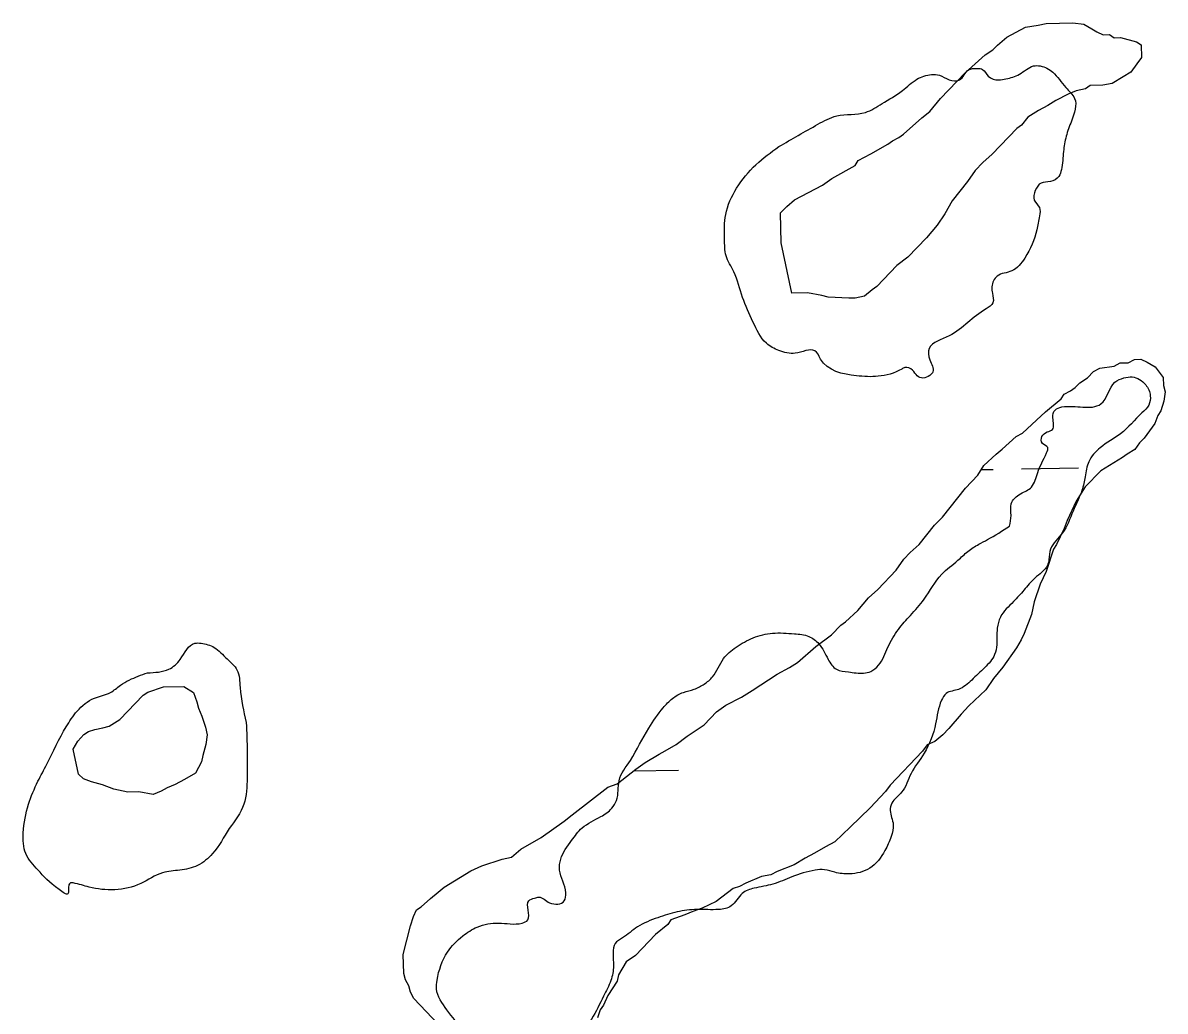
# Model space of a CAD drawing. Extents: x 3887375 to 3925618, y 296674 to 322633.
# Drawn here: x 3913546 to 3914189, y 310790 to 311346 of the extents above; entities that cross this region are included whole.
import ezdxf

# ---------------------------------------------------------------- set-up
doc = ezdxf.new("R2010")
doc.units = 0
doc.layers.add('V-RIVR-EDGE', color=7, linetype='Continuous')
doc.layers.add('V-WETL-SWMP', color=7, linetype='Continuous')

msp = doc.modelspace()

# ---------------------------------------------------------------- linework, layer by layer
at = {"layer": 'V-RIVR-EDGE'}
for points in [[(3913971.24, 311276.85), (3913993.24, 311289.4), (3914003.8, 311294.06), (3914019.92, 311296.07), (3914029.31, 311301.03), (3914040.76, 311308.32), (3914048.98, 311314.75), (3914057.19, 311317.37), (3914061.58, 311317.06), (3914067.14, 311314.41), (3914073, 311314.4), (3914077.99, 311319.95), (3914082.98, 311320.82), (3914085.91, 311320.23), (3914089.12, 311316.41), (3914094.97, 311314.34), (3914099.08, 311314.92), (3914106.7, 311317.54), (3914114.62, 311322.21), (3914118.43, 311322.2), (3914125.46, 311318.66), (3914132.76, 311310.15), (3914137.72, 311303.98), (3914135.93, 311291.1)], [(3914135.93, 311291.1), (3914132.98, 311282.61), (3914131.5, 311274.11), (3914130.3, 311263.86), (3914128.83, 311260.06), (3914124.13, 311257.14), (3914118.86, 311256.27), (3914115.62, 311252.18), (3914115.02, 311246.61), (3914117.94, 311242.5), (3914117.93, 311237.82), (3914116.45, 311229.91), (3914109.67, 311214.1), (3914102.33, 311206.8), (3914094.11, 311203.89), (3914092.06, 311201.26), (3914091.45, 311194.23), (3914091.73, 311188.95), (3914087.92, 311185.45), (3914077.64, 311177.85), (3914067.08, 311170.26), (3914055.93, 311163.26), (3914056.2, 311156.81), (3914057.94, 311150.07), (3914056.18, 311148.02), (3914052.37, 311146.57), (3914049.15, 311147.75), (3914046.52, 311150.98), (3914042.13, 311152.45), (3914040.37, 311151.58), (3914027.17, 311147.51), (3914014.87, 311147.83), (3913994.68, 311157.26), (3913991.46, 311161.95), (3913986.48, 311161.96), (3913980.33, 311160.51), (3913971.25, 311162), (3913964.23, 311166.12), (3913956.64, 311178.15), (3913950.81, 311191.94), (3913945.87, 311206.31), (3913941.5, 311215.4), (3913940.64, 311224.78), (3913941.26, 311238.55), (3913947.45, 311253.47), (3913958.32, 311266.63), (3913971.24, 311276.85)], [(3914101.09, 311063.24), (3914101.98, 311069.09), (3914102, 311075.83), (3914107.29, 311081.39), (3914113.45, 311085.18), (3914116.99, 311093.37), (3914122, 311104.5), (3914122.59, 311107.42), (3914119.66, 311109.78), (3914119.38, 311113.59), (3914122.32, 311116.21), (3914125.25, 311117.67), (3914125.56, 311124.12), (3914126.74, 311128.51), (3914130.56, 311130.26), (3914136.71, 311130.54), (3914142.28, 311130.23), (3914147.84, 311130.22), (3914152.53, 311131.96), (3914160.48, 311144.25), (3914165.46, 311146.58), (3914170.15, 311147.15), (3914177.76, 311142.74), (3914180.38, 311136.58), (3914179.49, 311131.31), (3914175.67, 311126.92), (3914163.63, 311115.23), (3914152.18, 311107.35), (3914145.72, 311099.46), (3914143.64, 311090.97), (3914141.87, 311083.35), (3914136.86, 311071.64), (3914130.97, 311059.35), (3914124.21, 311050.29), (3914123.31, 311044.43), (3914122.43, 311041.21), (3914115.38, 311033.9), (3914109.21, 311027.18), (3914103.33, 311020.75), (3914095.98, 311011.98), (3914094.21, 311005.83), (3914093.9, 311000.55), (3914093.89, 310996.45), (3914092.71, 310990.89), (3914087.12, 310983.58), (3914079.78, 310976.56), (3914072.44, 310971.31), (3914065.41, 310968.98), (3914062.76, 310965.18), (3914059.5, 310952), (3914053.02, 310935.32), (3914045.66, 310923.91), (3914040.36, 310913.38), (3914034.78, 310907.24), (3914033.89, 310903.14), (3914035.63, 310895.22), (3914034.44, 310888.49), (3914030.91, 310880.58), (3914022.39, 310870.64), (3914010.95, 310867.45), (3914002.75, 310868.35), (3913996.89, 310869.83), (3913991.62, 310869.55), (3913978.43, 310865.77), (3913967.87, 310861.7), (3913957.32, 310859.38), (3913950.57, 310856.46), (3913944.4, 310849.45), (3913937.36, 310847.41), (3913925.06, 310847.45), (3913913.92, 310846.01), (3913903.07, 310842.81), (3913891.63, 310837.57), (3913883.12, 310831.43), (3913879.01, 310828.22), (3913877.83, 310822.95), (3913878.1, 310815.63), (3913876.61, 310807.43), (3913872.49, 310798.65), (3913865.72, 310785.77), (3913856.61, 310776.13), (3913846.06, 310772.64), (3913830.82, 310772.09), (3913820.57, 310771.53), (3913807.39, 310773.61), (3913794.22, 310779.8), (3913784.28, 310790.95), (3913778.45, 310802.69), (3913778.76, 310807.67), (3913784.66, 310823.47), (3913793.17, 310832.54), (3913801.39, 310837.5), (3913813.41, 310839.81), (3913826.59, 310839.78), (3913829.82, 310841.53), (3913830.43, 310852.37), (3913833.66, 310853.82), (3913836.01, 310854.4), (3913842.15, 310851.17), (3913850.36, 310852.32), (3913851.25, 310856.71), (3913847.76, 310869.61), (3913848.36, 310875.76), (3913854.54, 310886.29), (3913860.42, 310893.31), (3913870.98, 310899.73), (3913877.15, 310904.4), (3913879.8, 310908.79), (3913881.29, 310919.92), (3913887.76, 310931.33)], [(3913887.76, 310931.33), (3913898.06, 310949.47), (3913906, 310960.88), (3913911.29, 310966.14), (3913917.45, 310969.64), (3913923.61, 310971.38), (3913929.18, 310974.3), (3913933.88, 310978.39), (3913940.06, 310988.63), (3913947.1, 310995.06), (3913956.78, 311000.31), (3913967.63, 311002.92), (3913979.94, 311002.59), (3913988.14, 311001.11), (3913993.69, 310996.99), (3913998.95, 310988.19), (3914003.62, 310982.61), (3914010.35, 310981.13), (3914014.75, 310980.53), (3914022.95, 310981.39), (3914027.36, 310984.9), (3914032.66, 310995.14), (3914038.54, 311005.09), (3914045.3, 311012.98), (3914052.94, 311022.04), (3914062.94, 311036.08), (3914072.04, 311043.97), (3914077.62, 311048.94), (3914083.78, 311053.02), (3914088.77, 311055.65), (3914101.09, 311063.24)], [(3913615.7, 310980.64), (3913627.71, 310982.66), (3913634.17, 310988.21), (3913642.4, 310997.28), (3913645.92, 310997.27), (3913653.23, 310994.91), (3913660.54, 310988.44), (3913666.09, 310982.27), (3913667.83, 310972.31), (3913671.3, 310952.67)], [(3913671.3, 310952.67), (3913671.84, 310936.26), (3913671.8, 310921.61), (3913670.01, 310906.67), (3913661.77, 310892.92), (3913652.36, 310878.88), (3913643.85, 310872.17), (3913633.88, 310869.55), (3913624.21, 310868.11), (3913611.89, 310861.99), (3913597.23, 310858.51), (3913582.88, 310860.01), (3913573.8, 310862.38), (3913572.33, 310862.38), (3913571.45, 310861.21), (3913570.85, 310856.23), (3913565.88, 310858.59), (3913553.89, 310869.75), (3913547.18, 310878.85), (3913545.74, 310890.57), (3913548.71, 310906.68), (3913554.02, 310919.56), (3913559.02, 310929.22), (3913569.92, 310950.28), (3913576.09, 310959.06), (3913585.78, 310966.36), (3913594.87, 310969.56), (3913600.44, 310973.65), (3913605.43, 310976.57), (3913615.7, 310980.64)]]:
    msp.add_spline(points, degree=3, dxfattribs=at)
at = {"layer": 'V-WETL-SWMP'}
for p, q in [((3914085.14, 311095), (3914091.88, 311095.11)), ((3914107.88, 311095.39), (3914139.87, 311095.94)), ((3913889.28, 310925.44), (3913914.76, 310925.87))]:
    msp.add_line(p, q, dxfattribs=at)
for points in [[(3913987.42, 311194.52), (3913978.54, 311194.31), (3913972.54, 311222.61), (3913972.14, 311239.49), (3913975.61, 311243.13), (3913979.97, 311246.79), (3913995.78, 311255.16), (3914001.02, 311258.84), (3914014.18, 311266.26), (3914015.9, 311268.97), (3914022.92, 311272.69), (3914032.57, 311278.25), (3914035.19, 311280.09), (3914038.7, 311281.95), (3914041.33, 311283.79), (3914051.78, 311292.92), (3914056.14, 311296.58), (3914062.19, 311303.83), (3914076.07, 311318.38), (3914087.39, 311328.42), (3914091.77, 311331.19), (3914094.37, 311333.92), (3914099.6, 311338.48), (3914110.13, 311344.07), (3914117.22, 311345.12), (3914121.64, 311346.11), (3914136.74, 311346.47), (3914142.98, 311345.73), (3914147.49, 311343.16), (3914150.19, 311341.45), (3914153.79, 311339.76), (3914157.34, 311339.84), (3914160.05, 311338.13), (3914163.6, 311338.21), (3914172.55, 311335.75), (3914175.26, 311334.04), (3914175.42, 311326.93), (3914172.84, 311323.32), (3914169.39, 311318.79), (3914165.01, 311316.02), (3914158.88, 311312.32), (3914153.57, 311311.31), (3914146.46, 311311.14), (3914143.84, 311309.3), (3914138.53, 311308.29), (3914134.13, 311306.41), (3914127.1, 311302.69), (3914122.72, 311299.92), (3914117.46, 311297.13), (3914111.32, 311293.43), (3914107.87, 311288.9), (3914105.25, 311287.06), (3914091.37, 311272.52), (3914086.14, 311267.95), (3914081.8, 311263.4), (3914077.51, 311257.08), (3914068.87, 311246.21), (3914064.6, 311239), (3914060.3, 311232.67), (3914054.25, 311225.42), (3914043.84, 311214.51), (3914037.73, 311209.92), (3914026.45, 311198.1), (3914023.82, 311196.26), (3914019.47, 311192.61), (3914014.16, 311191.59), (3914010.6, 311191.51), (3913999.03, 311192.13), (3913995.46, 311192.93)], [(3913579.62, 310920.95), (3913576.89, 310923.55), (3913573.9, 310937.71), (3913576.46, 310942.21), (3913579.93, 310945.85), (3913582.55, 310947.69), (3913586.08, 310948.66), (3913590.5, 310949.65), (3913594.04, 310950.62), (3913600.17, 310954.32), (3913613.19, 310967.96), (3913615.81, 310969.8), (3913624.63, 310972.67), (3913636.18, 310972.95), (3913641.59, 310969.52), (3913643.5, 310964.23), (3913644.47, 310960.7), (3913646.35, 310956.3), (3913648.27, 310950.12), (3913649.26, 310945.7), (3913648.5, 310940.35), (3913646.87, 310934.09), (3913646.06, 310930.51), (3913642.66, 310924.21), (3913636.52, 310920.51), (3913631.25, 310917.72), (3913626.85, 310915.84), (3913623.34, 310913.98), (3913618.94, 310912.1), (3913610.9, 310913.69), (3913604.68, 310913.54), (3913596.65, 310915.13), (3913590.37, 310917.65), (3913584.1, 310919.28)]]:
    msp.add_lwpolyline(points, close=True, dxfattribs=at)
for points in [[(3914108.38, 311115.58), (3914116.21, 311122.88), (3914121.44, 311127.44), (3914130.16, 311134.76), (3914131.87, 311137.47), (3914135.38, 311139.33), (3914138, 311141.17), (3914140.61, 311143.89), (3914144.99, 311146.66), (3914148.46, 311150.3), (3914151.97, 311152.16), (3914159.94, 311153.24), (3914163.46, 311155.1), (3914167.9, 311155.2), (3914171.41, 311157.06), (3914174.96, 311157.14), (3914178.56, 311155.45), (3914183.06, 311152.89), (3914187.65, 311146.78), (3914187.75, 311142.33), (3914188.73, 311138.8), (3914187.96, 311133.45), (3914186.31, 311128.08), (3914184.6, 311125.37), (3914182.93, 311120.89), (3914176.89, 311112.74), (3914174.29, 311110.02), (3914171.71, 311106.4), (3914167.33, 311103.63), (3914164.71, 311101.79), (3914152.44, 311094.39), (3914143.76, 311085.3), (3914138.62, 311077.18), (3914133.54, 311066.4), (3914131.87, 311061.91), (3914127.63, 311052.92), (3914125.92, 311050.22), (3914121.77, 311037.67), (3914118.38, 311030.48), (3914115.06, 311020.63), (3914113.45, 311013.48), (3914109.25, 311002.71), (3914107.56, 310999.12), (3914105, 310994.61), (3914097.25, 310983.77), (3914092.07, 310977.42), (3914087.77, 310971.1), (3914078.21, 310961.99), (3914073.87, 310957.44), (3914066.95, 310949.28), (3914063.48, 310945.64), (3914059.12, 310941.98), (3914054.72, 310940.1), (3914052.14, 310936.49), (3914033.92, 310917.39), (3914031.34, 310913.78), (3914022.67, 310904.68), (3914011.37, 310893.75), (3914002.67, 310885.55), (3913997.4, 310882.76), (3913991.27, 310879.06), (3913986, 310876.27), (3913979.87, 310872.57), (3913970.18, 310868.79), (3913966.66, 310866.92), (3913961.35, 310865.91), (3913952.55, 310862.15), (3913949.04, 310860.29), (3913945.51, 310859.32), (3913935.9, 310851.98), (3913927.99, 310848.24), (3913922.7, 310846.34), (3913918.3, 310844.46), (3913910.37, 310841.6), (3913908.66, 310838.9), (3913901.67, 310833.4), (3913890.4, 310821.58), (3913885.15, 310817.9), (3913880.87, 310810.69), (3913880.07, 310807.11), (3913874.93, 310798.99), (3913872.39, 310793.6), (3913870.67, 310790.9), (3913869, 310786.41)], [(3913765.63, 310797.32), (3913763.77, 310800.83), (3913762.8, 310804.36), (3913760.94, 310807.88), (3913759.97, 310811.41), (3913759.72, 310822.07), (3913763.79, 310838.16), (3913765.44, 310843.54), (3913767.13, 310847.13), (3913769.75, 310848.97), (3913774.98, 310853.54), (3913779.34, 310857.2), (3913782.83, 310859.94), (3913797.72, 310869.18), (3913803.88, 310871.99), (3913815.35, 310875.82), (3913820.66, 310876.83), (3913825.88, 310881.4), (3913837.29, 310887.89), (3913850.4, 310897.09), (3913854.76, 310900.74), (3913874.84, 310916.33), (3913880.13, 310918.23), (3913890.6, 310926.47), (3913895.85, 310930.15), (3913903.74, 310934.78), (3913907.25, 310936.64), (3913913.39, 310940.34), (3913919.5, 310944.93), (3913929.13, 310951.38), (3913936.07, 310958.65), (3913941.31, 310962.33), (3913950.09, 310966.98), (3913956.23, 310970.68), (3913970.24, 310979.9), (3913977.26, 310983.62), (3913981.64, 310986.39), (3913992.09, 310995.52), (3914000.83, 311001.95), (3914006.03, 311007.4), (3914008.66, 311009.24), (3914015.62, 311015.63), (3914021.67, 311022.88), (3914026.9, 311027.45), (3914037.31, 311038.36), (3914041.6, 311044.68), (3914045.07, 311048.32), (3914050.3, 311052.89), (3914058.93, 311063.76), (3914063.27, 311068.3), (3914076.22, 311084.6), (3914083.16, 311091.88), (3914086.59, 311097.29), (3914093.55, 311103.68), (3914097.04, 311106.43), (3914104.87, 311113.72), (3914108.38, 311115.58)], [(3913782.95, 310779.06), (3913765.63, 310797.32)]]:
    msp.add_lwpolyline(points, dxfattribs=at)

doc.saveas('drawing.dxf')
